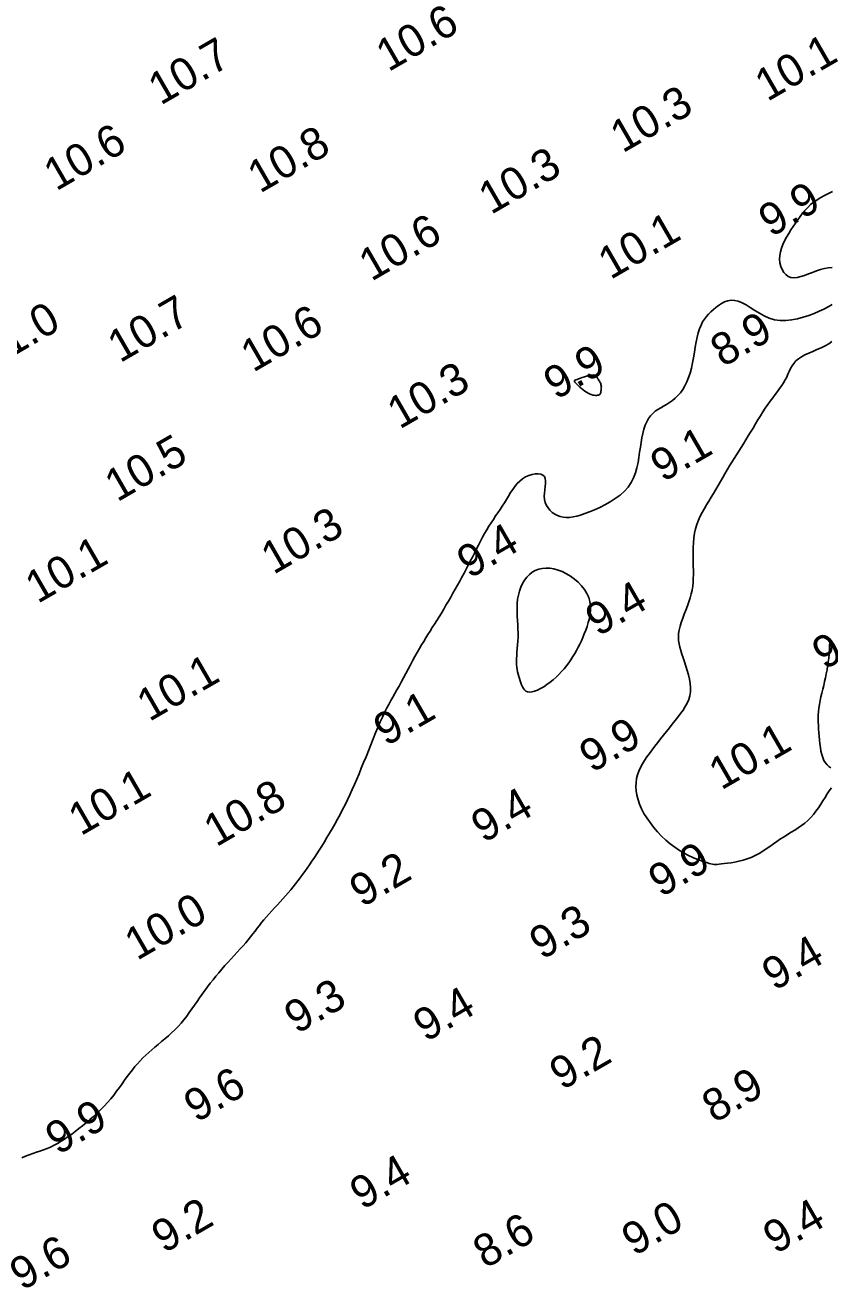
# Model space of a CAD drawing. Extents: x 3024098 to 3056816, y 418252 to 509144.
# Drawn here: x 3033075.9 to 3033200.8, y 418589.8 to 418785.7 of the extents above; entities that cross this region are included whole.
import ezdxf

# ---------------------------------------------------------------- set-up
doc = ezdxf.new("R2010")
doc.units = 0
doc.layers.add('V-CHAN-CONT-EL10', color=7, linetype='Continuous')
doc.layers.add('V-TOPO-SOUN-0911', color=7, linetype='Continuous')

msp = doc.modelspace()

# ---------------------------------------------------------------- linework, layer by layer
at = {"layer": 'V-CHAN-CONT-EL10'}
for points in [[(3033201.23, 418759.87), (3033200.61, 418759.57), (3033200, 418759.26), (3033199.41, 418758.94), (3033198.85, 418758.6), (3033198.33, 418758.23), (3033197.84, 418757.84), (3033197.4, 418757.41), (3033196.98, 418756.96), (3033196.59, 418756.49), (3033196.22, 418756), (3033195.86, 418755.49), (3033195.5, 418754.97), (3033195.15, 418754.44), (3033194.79, 418753.9), (3033194.44, 418753.35), (3033194.11, 418752.8), (3033193.8, 418752.24), (3033193.53, 418751.67), (3033193.31, 418751.1), (3033193.14, 418750.53), (3033193.05, 418749.95), (3033193.03, 418749.37), (3033193.08, 418748.8), (3033193.21, 418748.26), (3033193.4, 418747.77), (3033193.66, 418747.33), (3033193.98, 418746.97), (3033194.35, 418746.7), (3033194.78, 418746.53), (3033195.25, 418746.48), (3033195.77, 418746.53), (3033196.32, 418746.67), (3033196.89, 418746.85), (3033197.49, 418747.08), (3033198.11, 418747.32), (3033198.73, 418747.56), (3033199.35, 418747.76), (3033199.97, 418747.92), (3033200.58, 418748.04), (3033201.16, 418748.09)], [(3033201.17, 418742.33), (3033200.57, 418741.98), (3033199.9, 418741.64), (3033199.17, 418741.29), (3033198.39, 418740.96), (3033197.56, 418740.64), (3033196.69, 418740.35), (3033195.79, 418740.11), (3033194.89, 418739.94), (3033193.99, 418739.85), (3033193.1, 418739.86), (3033192.24, 418739.98), (3033191.41, 418740.23), (3033190.63, 418740.57), (3033189.88, 418740.98), (3033189.16, 418741.42), (3033188.47, 418741.86), (3033187.82, 418742.27), (3033187.19, 418742.61), (3033186.6, 418742.85), (3033186.03, 418742.98), (3033185.48, 418742.99), (3033184.97, 418742.9), (3033184.47, 418742.73), (3033184, 418742.5), (3033183.56, 418742.21), (3033183.14, 418741.89), (3033182.74, 418741.55), (3033182.36, 418741.21), (3033182, 418740.85), (3033181.67, 418740.48), (3033181.36, 418740.07), (3033181.08, 418739.63), (3033180.83, 418739.13), (3033180.6, 418738.58), (3033180.4, 418737.97), (3033180.22, 418737.28), (3033180.07, 418736.53), (3033179.93, 418735.74), (3033179.8, 418734.92), (3033179.66, 418734.09), (3033179.51, 418733.27), (3033179.33, 418732.47), (3033179.13, 418731.7), (3033178.9, 418730.99), (3033178.62, 418730.33), (3033178.32, 418729.72), (3033177.98, 418729.17), (3033177.62, 418728.66), (3033177.23, 418728.2), (3033176.83, 418727.8), (3033176.39, 418727.44), (3033175.94, 418727.12), (3033175.49, 418726.85), (3033175.02, 418726.58), (3033174.57, 418726.33), (3033174.13, 418726.06), (3033173.71, 418725.78), (3033173.32, 418725.45), (3033172.97, 418725.08), (3033172.66, 418724.65), (3033172.4, 418724.15), (3033172.17, 418723.6), (3033171.97, 418723), (3033171.8, 418722.35), (3033171.66, 418721.67), (3033171.53, 418720.94), (3033171.41, 418720.19), (3033171.3, 418719.41), (3033171.19, 418718.62), (3033171.05, 418717.81), (3033170.88, 418717.01), (3033170.65, 418716.22), (3033170.36, 418715.46), (3033169.99, 418714.72), (3033169.51, 418714.02), (3033168.93, 418713.37), (3033168.26, 418712.77), (3033167.52, 418712.22), (3033166.73, 418711.72), (3033165.92, 418711.26), (3033165.1, 418710.85), (3033164.29, 418710.49), (3033163.52, 418710.17), (3033162.8, 418709.9), (3033162.14, 418709.68), (3033161.53, 418709.51), (3033160.96, 418709.39), (3033160.42, 418709.32), (3033159.91, 418709.3), (3033159.44, 418709.34), (3033158.98, 418709.45), (3033158.53, 418709.6), (3033158.11, 418709.82), (3033157.73, 418710.09), (3033157.38, 418710.41), (3033157.08, 418710.77), (3033156.83, 418711.17), (3033156.65, 418711.61), (3033156.54, 418712.08), (3033156.5, 418712.58), (3033156.52, 418713.09), (3033156.58, 418713.6), (3033156.65, 418714.1), (3033156.69, 418714.57), (3033156.71, 418714.99), (3033156.65, 418715.36), (3033156.52, 418715.66), (3033156.28, 418715.88), (3033155.95, 418716.01), (3033155.54, 418716.07), (3033155.09, 418716.05), (3033154.6, 418715.97), (3033154.1, 418715.81), (3033153.6, 418715.58), (3033153.13, 418715.3), (3033152.69, 418714.95), (3033152.3, 418714.56), (3033151.93, 418714.12), (3033151.59, 418713.65), (3033151.26, 418713.15), (3033150.94, 418712.63), (3033150.62, 418712.11), (3033150.3, 418711.58), (3033149.97, 418711.07), (3033149.64, 418710.55), (3033149.29, 418710.04), (3033148.95, 418709.53), (3033148.6, 418709.01), (3033148.25, 418708.48), (3033147.91, 418707.94), (3033147.57, 418707.39), (3033147.23, 418706.82), (3033146.91, 418706.23), (3033146.59, 418705.63), (3033146.27, 418705.02), (3033145.96, 418704.41), (3033145.64, 418703.78), (3033145.33, 418703.16), (3033145.01, 418702.53), (3033144.69, 418701.91), (3033144.36, 418701.28), (3033144.04, 418700.66), (3033143.7, 418700.04), (3033143.37, 418699.42), (3033143.02, 418698.8), (3033142.68, 418698.18), (3033142.32, 418697.55), (3033141.97, 418696.93), (3033141.61, 418696.31), (3033141.24, 418695.7), (3033140.88, 418695.09), (3033140.52, 418694.48), (3033140.16, 418693.89), (3033139.8, 418693.32), (3033139.46, 418692.75), (3033139.11, 418692.21), (3033138.78, 418691.67), (3033138.44, 418691.14), (3033138.11, 418690.61), (3033137.78, 418690.07), (3033137.45, 418689.52), (3033137.11, 418688.95), (3033136.77, 418688.36), (3033136.42, 418687.73), (3033136.06, 418687.08), (3033135.71, 418686.42), (3033135.35, 418685.75), (3033134.99, 418685.08), (3033134.64, 418684.42), (3033134.29, 418683.77), (3033133.95, 418683.15), (3033133.62, 418682.57), (3033133.3, 418682), (3033132.98, 418681.44), (3033132.66, 418680.88), (3033132.35, 418680.3), (3033132.03, 418679.69), (3033131.7, 418679.04), (3033131.37, 418678.34), (3033131.02, 418677.57), (3033130.67, 418676.74), (3033130.31, 418675.87), (3033129.94, 418674.97), (3033129.57, 418674.05), (3033129.2, 418673.12), (3033128.83, 418672.19), (3033128.46, 418671.28), (3033128.1, 418670.4), (3033127.75, 418669.54), (3033127.39, 418668.7), (3033127.03, 418667.88), (3033126.67, 418667.08), (3033126.31, 418666.29), (3033125.94, 418665.51), (3033125.57, 418664.74), (3033125.18, 418663.98), (3033124.79, 418663.22), (3033124.39, 418662.47), (3033123.98, 418661.74), (3033123.58, 418661.02), (3033123.17, 418660.31), (3033122.77, 418659.63), (3033122.36, 418658.97), (3033121.97, 418658.32), (3033121.58, 418657.71), (3033121.19, 418657.11), (3033120.81, 418656.53), (3033120.44, 418655.97), (3033120.06, 418655.43), (3033119.7, 418654.9), (3033119.33, 418654.39), (3033118.97, 418653.89), (3033118.61, 418653.41), (3033118.25, 418652.93), (3033117.89, 418652.46), (3033117.52, 418651.99), (3033117.14, 418651.53), (3033116.75, 418651.06), (3033116.35, 418650.6), (3033115.93, 418650.13), (3033115.51, 418649.66), (3033115.07, 418649.19), (3033114.64, 418648.73), (3033114.21, 418648.26), (3033113.79, 418647.8), (3033113.38, 418647.34), (3033112.99, 418646.89), (3033112.62, 418646.44), (3033112.27, 418646), (3033111.93, 418645.57), (3033111.6, 418645.13), (3033111.26, 418644.69), (3033110.91, 418644.25), (3033110.55, 418643.79), (3033110.16, 418643.33), (3033109.75, 418642.85), (3033109.31, 418642.36), (3033108.85, 418641.86), (3033108.38, 418641.35), (3033107.9, 418640.83), (3033107.41, 418640.3), (3033106.93, 418639.77), (3033106.46, 418639.23), (3033105.99, 418638.68), (3033105.54, 418638.14), (3033105.09, 418637.58), (3033104.66, 418637.03), (3033104.23, 418636.47), (3033103.82, 418635.9), (3033103.41, 418635.34), (3033103, 418634.76), (3033102.6, 418634.19), (3033102.21, 418633.62), (3033101.81, 418633.05), (3033101.4, 418632.48), (3033100.99, 418631.93), (3033100.56, 418631.38), (3033100.12, 418630.85), (3033099.65, 418630.33), (3033099.17, 418629.83), (3033098.66, 418629.35), (3033098.15, 418628.89), (3033097.62, 418628.44), (3033097.1, 418627.99), (3033096.58, 418627.56), (3033096.07, 418627.14), (3033095.58, 418626.71), (3033095.1, 418626.29), (3033094.65, 418625.87), (3033094.21, 418625.45), (3033093.78, 418625.01), (3033093.37, 418624.56), (3033092.96, 418624.1), (3033092.56, 418623.62), (3033092.16, 418623.11), (3033091.76, 418622.58), (3033091.36, 418622.02), (3033090.96, 418621.45), (3033090.54, 418620.87), (3033090.11, 418620.28), (3033089.66, 418619.7), (3033089.2, 418619.11), (3033088.71, 418618.54), (3033088.2, 418617.98), (3033087.67, 418617.43), (3033087.12, 418616.9), (3033086.55, 418616.39), (3033085.98, 418615.89), (3033085.4, 418615.41), (3033084.83, 418614.94), (3033084.26, 418614.49), (3033083.7, 418614.06), (3033083.14, 418613.64), (3033082.59, 418613.24), (3033082.05, 418612.87), (3033081.51, 418612.52), (3033080.96, 418612.2), (3033080.42, 418611.9), (3033079.88, 418611.63), (3033079.33, 418611.4), (3033078.78, 418611.19), (3033078.22, 418610.99), (3033077.67, 418610.81), (3033077.11, 418610.62), (3033076.54, 418610.42), (3033075.98, 418610.21), (3033075.41, 418609.97)], [(3033201.06, 418667.38), (3033200.74, 418666.9), (3033200.42, 418666.4), (3033200.08, 418665.87), (3033199.74, 418665.34), (3033199.4, 418664.81), (3033199.04, 418664.27), (3033198.66, 418663.75), (3033198.27, 418663.24), (3033197.85, 418662.76), (3033197.4, 418662.31), (3033196.93, 418661.89), (3033196.43, 418661.51), (3033195.91, 418661.14), (3033195.37, 418660.8), (3033194.82, 418660.46), (3033194.27, 418660.12), (3033193.71, 418659.78), (3033193.15, 418659.42), (3033192.6, 418659.05), (3033192.06, 418658.66), (3033191.51, 418658.27), (3033190.96, 418657.89), (3033190.4, 418657.52), (3033189.83, 418657.17), (3033189.24, 418656.85), (3033188.63, 418656.56), (3033188, 418656.32), (3033187.35, 418656.13), (3033186.71, 418655.97), (3033186.09, 418655.84), (3033185.49, 418655.74), (3033184.93, 418655.66), (3033184.43, 418655.6), (3033184, 418655.55), (3033183.65, 418655.51), (3033183.35, 418655.48), (3033183.1, 418655.47), (3033182.86, 418655.48), (3033182.63, 418655.51), (3033182.37, 418655.56), (3033182.07, 418655.64), (3033181.71, 418655.75), (3033181.26, 418655.89), (3033180.75, 418656.07), (3033180.17, 418656.29), (3033179.54, 418656.56), (3033178.88, 418656.87), (3033178.19, 418657.23), (3033177.48, 418657.65), (3033176.77, 418658.13), (3033176.06, 418658.66), (3033175.37, 418659.25), (3033174.7, 418659.88), (3033174.06, 418660.55), (3033173.46, 418661.24), (3033172.91, 418661.96), (3033172.41, 418662.68), (3033171.97, 418663.4), (3033171.59, 418664.12), (3033171.29, 418664.83), (3033171.05, 418665.52), (3033170.88, 418666.21), (3033170.77, 418666.88), (3033170.72, 418667.53), (3033170.74, 418668.16), (3033170.83, 418668.78), (3033170.97, 418669.37), (3033171.17, 418669.95), (3033171.42, 418670.51), (3033171.72, 418671.06), (3033172.06, 418671.61), (3033172.42, 418672.16), (3033172.81, 418672.7), (3033173.23, 418673.26), (3033173.66, 418673.82), (3033174.1, 418674.39), (3033174.55, 418674.96), (3033175, 418675.53), (3033175.46, 418676.11), (3033175.92, 418676.68), (3033176.37, 418677.24), (3033176.81, 418677.79), (3033177.24, 418678.34), (3033177.65, 418678.87), (3033178.03, 418679.41), (3033178.38, 418679.95), (3033178.67, 418680.49), (3033178.91, 418681.06), (3033179.09, 418681.64), (3033179.19, 418682.25), (3033179.21, 418682.89), (3033179.15, 418683.55), (3033179.04, 418684.22), (3033178.88, 418684.9), (3033178.69, 418685.58), (3033178.48, 418686.25), (3033178.27, 418686.89), (3033178.05, 418687.51), (3033177.85, 418688.09), (3033177.68, 418688.65), (3033177.54, 418689.18), (3033177.43, 418689.7), (3033177.35, 418690.22), (3033177.33, 418690.74), (3033177.35, 418691.28), (3033177.43, 418691.84), (3033177.57, 418692.42), (3033177.75, 418693.03), (3033177.98, 418693.66), (3033178.22, 418694.3), (3033178.47, 418694.94), (3033178.72, 418695.58), (3033178.95, 418696.22), (3033179.15, 418696.84), (3033179.31, 418697.45), (3033179.44, 418698.04), (3033179.53, 418698.63), (3033179.58, 418699.22), (3033179.62, 418699.82), (3033179.64, 418700.43), (3033179.64, 418701.07), (3033179.63, 418701.73), (3033179.61, 418702.43), (3033179.6, 418703.15), (3033179.6, 418703.89), (3033179.61, 418704.64), (3033179.65, 418705.39), (3033179.72, 418706.13), (3033179.82, 418706.85), (3033179.97, 418707.55), (3033180.17, 418708.22), (3033180.41, 418708.86), (3033180.7, 418709.48), (3033181.01, 418710.09), (3033181.34, 418710.68), (3033181.7, 418711.26), (3033182.06, 418711.85), (3033182.42, 418712.44), (3033182.78, 418713.03), (3033183.14, 418713.64), (3033183.49, 418714.25), (3033183.84, 418714.86), (3033184.19, 418715.48), (3033184.54, 418716.09), (3033184.9, 418716.69), (3033185.25, 418717.29), (3033185.6, 418717.88), (3033185.96, 418718.45), (3033186.32, 418719.03), (3033186.68, 418719.6), (3033187.05, 418720.17), (3033187.42, 418720.75), (3033187.78, 418721.34), (3033188.15, 418721.94), (3033188.53, 418722.56), (3033188.9, 418723.18), (3033189.28, 418723.81), (3033189.66, 418724.44), (3033190.04, 418725.06), (3033190.42, 418725.67), (3033190.8, 418726.26), (3033191.19, 418726.83), (3033191.57, 418727.36), (3033191.95, 418727.88), (3033192.33, 418728.37), (3033192.69, 418728.84), (3033193.03, 418729.3), (3033193.35, 418729.75), (3033193.64, 418730.2), (3033193.89, 418730.64), (3033194.12, 418731.09), (3033194.32, 418731.53), (3033194.51, 418731.97), (3033194.72, 418732.4), (3033194.95, 418732.82), (3033195.21, 418733.21), (3033195.54, 418733.58), (3033195.94, 418733.92), (3033196.41, 418734.24), (3033196.96, 418734.53), (3033197.56, 418734.8), (3033198.18, 418735.07), (3033198.82, 418735.34), (3033199.46, 418735.62), (3033200.07, 418735.92), (3033200.64, 418736.25), (3033201.15, 418736.62)], [(3033200.82, 418690.58), (3033200.81, 418689.94), (3033200.78, 418689.3), (3033200.75, 418688.68), (3033200.7, 418688.06), (3033200.64, 418687.45), (3033200.56, 418686.84), (3033200.48, 418686.24), (3033200.38, 418685.64), (3033200.27, 418685.04), (3033200.14, 418684.44), (3033200.01, 418683.84), (3033199.87, 418683.24), (3033199.72, 418682.64), (3033199.58, 418682.05), (3033199.44, 418681.46), (3033199.32, 418680.88), (3033199.21, 418680.31), (3033199.13, 418679.74), (3033199.07, 418679.19), (3033199.03, 418678.65), (3033199.02, 418678.11), (3033199.02, 418677.57), (3033199.04, 418677.03), (3033199.07, 418676.48), (3033199.11, 418675.93), (3033199.15, 418675.36), (3033199.21, 418674.78), (3033199.27, 418674.2), (3033199.35, 418673.62), (3033199.44, 418673.06), (3033199.56, 418672.53), (3033199.71, 418672.04), (3033199.9, 418671.61), (3033200.12, 418671.23), (3033200.39, 418670.93), (3033200.68, 418670.69), (3033200.98, 418670.48)]]:
    msp.add_lwpolyline(points, dxfattribs=at)
for points in [[(3033165, 418728.32), (3033165.09, 418728.38), (3033165.15, 418728.44), (3033165.2, 418728.51), (3033165.24, 418728.6), (3033165.26, 418728.69), (3033165.28, 418728.79), (3033165.3, 418728.9), (3033165.32, 418729.02), (3033165.33, 418729.14), (3033165.35, 418729.26), (3033165.35, 418729.39), (3033165.36, 418729.52), (3033165.35, 418729.66), (3033165.33, 418729.79), (3033165.3, 418729.92), (3033165.25, 418730.05), (3033165.2, 418730.19), (3033165.13, 418730.31), (3033165.06, 418730.44), (3033164.98, 418730.56), (3033164.91, 418730.68), (3033164.83, 418730.8), (3033164.77, 418730.91), (3033164.7, 418731.02), (3033164.64, 418731.12), (3033164.58, 418731.21), (3033164.5, 418731.29), (3033164.4, 418731.35), (3033164.27, 418731.39), (3033164.1, 418731.41), (3033163.9, 418731.4), (3033163.65, 418731.36), (3033163.36, 418731.29), (3033163.04, 418731.21), (3033162.72, 418731.12), (3033162.4, 418731.01), (3033162.1, 418730.91), (3033161.82, 418730.81), (3033161.59, 418730.72), (3033161.41, 418730.65), (3033161.28, 418730.59), (3033161.2, 418730.53), (3033161.17, 418730.46), (3033161.18, 418730.39), (3033161.24, 418730.31), (3033161.33, 418730.21), (3033161.46, 418730.08), (3033161.62, 418729.92), (3033161.82, 418729.73), (3033162.03, 418729.53), (3033162.27, 418729.33), (3033162.52, 418729.12), (3033162.77, 418728.92), (3033163.03, 418728.74), (3033163.29, 418728.59), (3033163.54, 418728.46), (3033163.78, 418728.36), (3033164.01, 418728.3), (3033164.23, 418728.25), (3033164.43, 418728.23), (3033164.6, 418728.23), (3033164.76, 418728.25), (3033164.9, 418728.28)], [(3033152.41, 418692.01), (3033152.37, 418692.66), (3033152.33, 418693.32), (3033152.29, 418693.98), (3033152.27, 418694.64), (3033152.27, 418695.31), (3033152.29, 418695.97), (3033152.36, 418696.62), (3033152.48, 418697.26), (3033152.65, 418697.89), (3033152.86, 418698.49), (3033153.12, 418699.05), (3033153.43, 418699.57), (3033153.78, 418700.05), (3033154.18, 418700.46), (3033154.62, 418700.81), (3033155.1, 418701.08), (3033155.63, 418701.28), (3033156.18, 418701.4), (3033156.76, 418701.45), (3033157.37, 418701.43), (3033157.99, 418701.33), (3033158.63, 418701.15), (3033159.27, 418700.9), (3033159.92, 418700.58), (3033160.56, 418700.19), (3033161.17, 418699.74), (3033161.75, 418699.24), (3033162.27, 418698.7), (3033162.73, 418698.12), (3033163.11, 418697.51), (3033163.39, 418696.88), (3033163.58, 418696.24), (3033163.66, 418695.59), (3033163.67, 418694.94), (3033163.61, 418694.29), (3033163.49, 418693.65), (3033163.33, 418693.01), (3033163.14, 418692.4), (3033162.93, 418691.8), (3033162.71, 418691.23), (3033162.49, 418690.69), (3033162.26, 418690.16), (3033162.02, 418689.65), (3033161.77, 418689.16), (3033161.5, 418688.67), (3033161.23, 418688.19), (3033160.93, 418687.71), (3033160.62, 418687.24), (3033160.29, 418686.76), (3033159.94, 418686.3), (3033159.58, 418685.84), (3033159.19, 418685.39), (3033158.77, 418684.95), (3033158.34, 418684.52), (3033157.88, 418684.12), (3033157.4, 418683.73), (3033156.91, 418683.37), (3033156.41, 418683.04), (3033155.92, 418682.76), (3033155.45, 418682.53), (3033155, 418682.35), (3033154.59, 418682.25), (3033154.22, 418682.21), (3033153.91, 418682.26), (3033153.65, 418682.37), (3033153.43, 418682.55), (3033153.25, 418682.77), (3033153.1, 418683.04), (3033152.97, 418683.34), (3033152.85, 418683.66), (3033152.75, 418683.98), (3033152.64, 418684.31), (3033152.54, 418684.64), (3033152.44, 418684.98), (3033152.36, 418685.34), (3033152.29, 418685.7), (3033152.23, 418686.09), (3033152.2, 418686.5), (3033152.18, 418686.93), (3033152.19, 418687.4), (3033152.22, 418687.9), (3033152.26, 418688.42), (3033152.31, 418688.97), (3033152.35, 418689.54), (3033152.39, 418690.13), (3033152.42, 418690.74), (3033152.42, 418691.37)]]:
    msp.add_lwpolyline(points, close=True, dxfattribs=at)

# ---------------------------------------------------------------- texts
at = {"layer": 'V-TOPO-SOUN-0911'}
for s, p in [('10.6 ', (3033132.3, 418778.36)), ('10.7 ', (3033096.94, 418773.17)), ('10.1 ', (3033191.11, 418773.74)), ('10.3 ', (3033168.66, 418765.76)), ('10.6 ', (3033080.73, 418759.86)), ('10.8 ', (3033112.36, 418759.52)), ('10.3 ', (3033148.22, 418756.21)), ('9.9', (3033191.69, 418752.7)), ('10.6 ', (3033129.65, 418745.85)), ('10.1 ', (3033166.77, 418746.12)), ('10.7 ', (3033090.64, 418733.21)), ('11.0 ', (3033070.45, 418732.19)), ('10.6 ', (3033111.31, 418731.74)), ('8.9', (3033184.21, 418732.53)), ('9.9', (3033158.32, 418727.47)), ('10.3 ', (3033134.04, 418722.91)), ('10.5 ', (3033090.2, 418711.62)), ('9.1', (3033174.9, 418714.69)), ('10.3 ', (3033114.46, 418700.37)), ('9.4', (3033144.87, 418699.72)), ('10.1 ', (3033077.86, 418695.86)), ('9.4', (3033164.82, 418690.76)), ('9.7', (3033199.99, 418685.58)), ('10.1 ', (3033095.18, 418677.55)), ('9.1', (3033131.93, 418673.72)), ('9.9', (3033163.87, 418669.6)), ('10.1 ', (3033183.96, 418666.92)), ('10.1 ', (3033084.55, 418659.83)), ('10.8 ', (3033105.57, 418658.11)), ('9.4', (3033147.07, 418658.71)), ('9.9', (3033174.59, 418650.28)), ('9.2', (3033128.2, 418648.73)), ('10.0 ', (3033093.28, 418640.49)), ('9.3', (3033156.12, 418640.6)), ('9.4', (3033192.21, 418635.78)), ('9.3', (3033118.07, 418629.08)), ('9.4', (3033138.08, 418627.84)), ('9.2', (3033159.24, 418620.36)), ('9.6', (3033102.48, 418615.34)), ('8.9', (3033182.89, 418615.27)), ('9.9', (3033080.99, 418610.32)), ('9.4', (3033128.24, 418601.79)), ('9.2', (3033097.46, 418595.06)), ('9.0', (3033170.44, 418594.63)), ('9.4', (3033192.38, 418594.93)), ('8.6', (3033147.36, 418592.7)), ('9.6', (3033075.45, 418589.26))]:
    msp.add_text(s, height=5, rotation=30, dxfattribs=at).set_placement(p)

doc.saveas('drawing.dxf')
